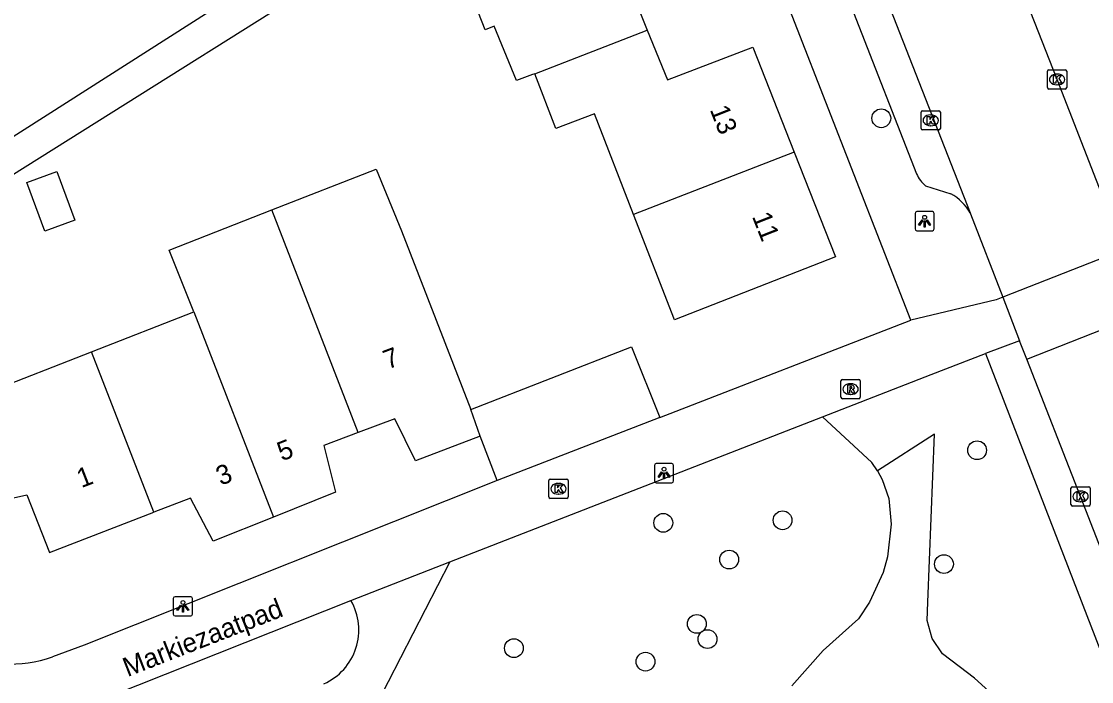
# Model space of a CAD drawing. Extents: x 159689 to 160786, y 387323 to 388339.
# Drawn here: x 159941.8 to 159997.4, y 387576.6 to 387610.9 of the extents above; entities that cross this region are included whole.
import ezdxf

# ---------------------------------------------------------------- set-up
doc = ezdxf.new("R2010")
doc.units = 0
for name, color, linetype in [('IMGEO_Boom', 7, 'Continuous'), ('IMGEO_Groenvoorziening', 7, 'Continuous'), ('IMGEO_Kolk', 7, 'Continuous'), ('IMGEO_Lichtpunt', 7, 'Continuous'), ('IMGEO_Muur', 7, 'Continuous'), ('IMGEO_Openbare_ruimte_label', 7, 'Continuous'), ('IMGEO_Pand', 7, 'Continuous'), ('IMGEO_Pand_nummerreeks', 7, 'Continuous'), ('IMGEO_Rijbaan_lokaal_open', 7, 'Continuous'), ('IMGEO_Rioolput', 7, 'Continuous'), ('IMGEO_Voetpad_open', 7, 'Continuous')]:
    doc.layers.add(name, color=color, linetype=linetype)

msp = doc.modelspace()

# ---------------------------------------------------------------- linework, layer by layer
at = {"layer": 'IMGEO_Boom'}
for centre in [(159986.476, 387605.898), (159991.456, 387588.625), (159975.14, 387584.85), (159981.342, 387584.98), (159978.563, 387582.939), (159989.732, 387582.704), (159976.883, 387579.591), (159977.439, 387578.8), (159967.371, 387578.33), (159974.214, 387577.626)]:
    msp.add_circle(centre, 0.489, dxfattribs=at)
at = {"layer": 'IMGEO_Groenvoorziening'}
for points in [[(159986.275, 387587.559), (159985.98, 387587.997), (159983.424, 387590.361)], [(160000.641, 387571.024), (160000, 387570.836), (159995.679, 387569.569), (159994.069, 387572.966), (159993.293, 387574.502), (159992.718, 387575.326), (159992.06, 387576.085), (159991.326, 387576.771), (159990.524, 387577.376), (159989.656, 387578.029), (159989.117, 387578.831), (159988.852, 387579.76), (159988.887, 387580.726), (159989.239, 387589.469), (159986.275, 387587.559)], [(159986.275, 387587.559), (159986.52, 387587.098), (159986.859, 387586.112), (159986.981, 387584.773), (159986.791, 387583.085), (159986.564, 387582.265), (159985.862, 387580.718), (159985.283, 387579.862), (159983.458, 387578.206), (159981.816, 387576.369)], [(159964.046, 387582.812), (159958.906, 387572.824)]]:
    msp.add_lwpolyline(points, dxfattribs=at)
at = {"layer": 'IMGEO_Kolk'}
for p, q in [((159995.114, 387607.493), (159995.114, 387608.345)), ((159995.189, 387608.419), (159996.041, 387608.419)), ((159995.602, 387608.199), (159995.627, 387608.199)), ((159996.115, 387608.345), (159996.115, 387607.493)), ((159995.625, 387607.639), (159995.6, 387607.639)), ((159996.041, 387607.419), (159995.189, 387607.419)), ((159988.546, 387605.365), (159988.546, 387606.217)), ((159988.621, 387606.291), (159989.473, 387606.291)), ((159989.034, 387606.071), (159989.059, 387606.071)), ((159989.547, 387606.217), (159989.547, 387605.365)), ((159989.057, 387605.511), (159989.032, 387605.511)), ((159989.473, 387605.291), (159988.621, 387605.291)), ((159969.187, 387586.195), (159969.187, 387587.047)), ((159969.262, 387587.121), (159970.114, 387587.121)), ((159970.188, 387587.047), (159970.188, 387586.195)), ((159969.675, 387586.901), (159969.7, 387586.901)), ((159996.338, 387585.796), (159996.338, 387586.648)), ((159996.413, 387586.722), (159997.265, 387586.722)), ((159996.826, 387586.502), (159996.851, 387586.502)), ((159997.339, 387586.648), (159997.339, 387585.796)), ((159970.114, 387586.121), (159969.262, 387586.121)), ((159969.698, 387586.341), (159969.673, 387586.341)), ((159996.849, 387585.942), (159996.824, 387585.942)), ((159997.265, 387585.722), (159996.413, 387585.722))]:
    msp.add_line(p, q, dxfattribs=at)
for points in [[(159995.114, 387607.493), (159995.114, 387608.345)], [(159995.189, 387608.419), (159996.041, 387608.419)], [(159995.435, 387608.119), (159995.558, 387608.119), (159995.558, 387607.968), (159995.688, 387608.119), (159995.852, 387608.119), (159995.706, 387607.968), (159995.859, 387607.719), (159995.707, 387607.719), (159995.622, 387607.883), (159995.558, 387607.816), (159995.558, 387607.719), (159995.435, 387607.719), (159995.435, 387608.119)], [(159996.115, 387608.345), (159996.115, 387607.493)], [(159996.041, 387607.419), (159995.189, 387607.419)], [(159988.546, 387605.365), (159988.546, 387606.217)], [(159988.621, 387606.291), (159989.473, 387606.291)], [(159988.867, 387605.991), (159988.99, 387605.991), (159988.99, 387605.84), (159989.12, 387605.991), (159989.284, 387605.991), (159989.138, 387605.84), (159989.291, 387605.591), (159989.139, 387605.591), (159989.054, 387605.755), (159988.99, 387605.688), (159988.99, 387605.591), (159988.867, 387605.591), (159988.867, 387605.991)], [(159989.547, 387606.217), (159989.547, 387605.365)], [(159989.473, 387605.291), (159988.621, 387605.291)], [(159969.187, 387586.195), (159969.187, 387587.047)], [(159969.262, 387587.121), (159970.114, 387587.121)], [(159970.188, 387587.047), (159970.188, 387586.195)], [(159969.508, 387586.821), (159969.631, 387586.821), (159969.631, 387586.67), (159969.761, 387586.821), (159969.925, 387586.821), (159969.779, 387586.67), (159969.932, 387586.421), (159969.78, 387586.421), (159969.695, 387586.585), (159969.631, 387586.518), (159969.631, 387586.421), (159969.508, 387586.421), (159969.508, 387586.821)], [(159996.338, 387585.796), (159996.338, 387586.648)], [(159996.413, 387586.722), (159997.265, 387586.722)], [(159996.659, 387586.422), (159996.782, 387586.422), (159996.782, 387586.271), (159996.912, 387586.422), (159997.076, 387586.422), (159996.93, 387586.271), (159997.083, 387586.022), (159996.931, 387586.022), (159996.846, 387586.186), (159996.782, 387586.119), (159996.782, 387586.022), (159996.659, 387586.022), (159996.659, 387586.422)], [(159997.339, 387586.648), (159997.339, 387585.796)], [(159970.114, 387586.121), (159969.262, 387586.121)], [(159997.265, 387585.722), (159996.413, 387585.722)]]:
    msp.add_lwpolyline(points, dxfattribs=at)
for centre, start, end in [((159995.191, 387608.343), 91.552, 178.448), ((159995.191, 387608.343), 91.552, 178.448), ((159996.039, 387608.343), 1.552, 88.448), ((159996.039, 387608.343), 1.552, 88.448), ((159995.191, 387607.495), 181.552, 268.448), ((159995.191, 387607.495), 181.552, 268.448), ((159996.039, 387607.495), 271.552, 358.448), ((159996.039, 387607.495), 271.552, 358.448), ((159988.623, 387606.215), 91.552, 178.448), ((159988.623, 387606.215), 91.552, 178.448), ((159989.471, 387606.215), 1.552, 88.448), ((159989.471, 387606.215), 1.552, 88.448), ((159988.623, 387605.367), 181.552, 268.448), ((159988.623, 387605.367), 181.552, 268.448), ((159989.471, 387605.367), 271.552, 358.448), ((159989.471, 387605.367), 271.552, 358.448), ((159969.264, 387587.045), 91.552, 178.448), ((159969.264, 387587.045), 91.552, 178.448), ((159970.112, 387587.045), 1.552, 88.448), ((159970.112, 387587.045), 1.552, 88.448), ((159996.415, 387586.646), 91.552, 178.448), ((159996.415, 387586.646), 91.552, 178.448), ((159997.263, 387586.646), 1.552, 88.448), ((159997.263, 387586.646), 1.552, 88.448), ((159969.264, 387586.197), 181.552, 268.448), ((159969.264, 387586.197), 181.552, 268.448), ((159970.112, 387586.197), 271.552, 358.448), ((159970.112, 387586.197), 271.552, 358.448), ((159996.415, 387585.798), 181.552, 268.448), ((159996.415, 387585.798), 181.552, 268.448), ((159997.263, 387585.798), 271.552, 358.448), ((159997.263, 387585.798), 271.552, 358.448)]:
    msp.add_arc(centre, 0.0765, start, end, dxfattribs=at)
for centre, major_axis, ratio, start_param, end_param in [((159995.601, 387607.919), (-0.387, 0.002), 0.722429, 4.712389, 7.853982), ((159995.626, 387607.919), (-0.39, 0.002), 0.717154, 1.570796, 4.712389), ((159989.033, 387605.791), (-0.387, 0.002), 0.722429, 4.712389, 7.853982), ((159989.058, 387605.791), (-0.39, 0.002), 0.717154, 1.570796, 4.712389), ((159969.674, 387586.621), (-0.387, 0.002), 0.722429, 4.712389, 7.853982), ((159969.699, 387586.621), (-0.39, 0.002), 0.717154, 1.570796, 4.712389), ((159996.825, 387586.222), (-0.387, 0.002), 0.722429, 4.712389, 7.853982), ((159996.85, 387586.222), (-0.39, 0.002), 0.717154, 1.570796, 4.712389)]:
    msp.add_ellipse(centre, major_axis=major_axis, ratio=ratio, start_param=start_param, end_param=end_param, dxfattribs=at)
at = {"layer": 'IMGEO_Lichtpunt'}
for p, q in [((159988.228, 387600.946), (159988.228, 387600.139)), ((159988.228, 387600.946), (159988.228, 387600.139)), ((159989.13, 387601.041), (159988.322, 387601.041)), ((159989.13, 387601.041), (159988.322, 387601.041)), ((159989.224, 387600.139), (159989.224, 387600.946)), ((159989.224, 387600.139), (159989.224, 387600.946)), ((159988.322, 387600.045), (159989.13, 387600.045)), ((159988.322, 387600.045), (159989.13, 387600.045)), ((159974.678, 387587.84), (159974.678, 387587.033)), ((159974.678, 387587.84), (159974.678, 387587.033)), ((159975.58, 387587.935), (159974.772, 387587.935)), ((159975.58, 387587.935), (159974.772, 387587.935)), ((159975.674, 387587.033), (159975.674, 387587.84)), ((159975.674, 387587.033), (159975.674, 387587.84)), ((159974.772, 387586.939), (159975.58, 387586.939)), ((159974.772, 387586.939), (159975.58, 387586.939)), ((159949.66, 387580.909), (159949.66, 387580.102)), ((159949.66, 387580.909), (159949.66, 387580.102)), ((159950.562, 387581.004), (159949.754, 387581.004)), ((159950.562, 387581.004), (159949.754, 387581.004)), ((159950.656, 387580.102), (159950.656, 387580.909)), ((159950.656, 387580.102), (159950.656, 387580.909)), ((159949.754, 387580.008), (159950.562, 387580.008)), ((159949.754, 387580.008), (159950.562, 387580.008))]:
    msp.add_line(p, q, dxfattribs=at)
for points in [[(159988.602, 387600.61), (159988.641, 387600.582), (159988.453, 387600.32), (159988.415, 387600.347), (159988.602, 387600.61)], [(159988.704, 387600.562), (159988.751, 387600.562), (159988.751, 387600.24), (159988.704, 387600.24), (159988.704, 387600.562)], [(159988.814, 387600.582), (159988.852, 387600.609), (159989.039, 387600.347), (159989, 387600.319), (159988.814, 387600.582)], [(159975.052, 387587.504), (159975.091, 387587.476), (159974.903, 387587.214), (159974.865, 387587.241), (159975.052, 387587.504)], [(159975.264, 387587.476), (159975.302, 387587.503), (159975.489, 387587.241), (159975.45, 387587.213), (159975.264, 387587.476)], [(159975.154, 387587.456), (159975.201, 387587.456), (159975.201, 387587.134), (159975.154, 387587.134), (159975.154, 387587.456)], [(159950.034, 387580.573), (159950.073, 387580.545), (159949.885, 387580.283), (159949.847, 387580.31), (159950.034, 387580.573)], [(159950.136, 387580.525), (159950.183, 387580.525), (159950.183, 387580.203), (159950.136, 387580.203), (159950.136, 387580.525)], [(159950.246, 387580.545), (159950.284, 387580.572), (159950.471, 387580.31), (159950.432, 387580.282), (159950.246, 387580.545)]]:
    msp.add_lwpolyline(points, dxfattribs=at)
for centre in [(159988.727, 387600.744), (159975.177, 387587.638), (159950.159, 387580.707)]:
    msp.add_circle(centre, 0.0994, dxfattribs=at)
for centre, start, end in [((159988.322, 387600.946), 90, 180), ((159988.322, 387600.946), 90, 180), ((159989.13, 387600.946), 0, 90), ((159989.13, 387600.946), 0, 90), ((159988.322, 387600.139), 180, 270), ((159988.322, 387600.139), 180, 270), ((159989.13, 387600.139), 270, 0), ((159989.13, 387600.139), 270, 360), ((159974.772, 387587.84), 90, 180), ((159974.772, 387587.84), 90, 180), ((159975.58, 387587.84), 0, 90), ((159975.58, 387587.84), 0, 90), ((159974.772, 387587.033), 180, 270), ((159974.772, 387587.033), 180, 270), ((159975.58, 387587.033), 270, 0), ((159975.58, 387587.033), 270, 360), ((159949.754, 387580.909), 90, 180), ((159949.754, 387580.909), 90, 180), ((159950.562, 387580.909), 0, 90), ((159950.562, 387580.909), 0, 90), ((159949.754, 387580.102), 180, 270), ((159949.754, 387580.102), 180, 270), ((159950.562, 387580.102), 270, 0), ((159950.562, 387580.102), 270, 360)]:
    msp.add_arc(centre, 0.0946, start, end, dxfattribs=at)
at = {"layer": 'IMGEO_Muur'}
msp.add_lwpolyline([(159974.96, 387590.333), (159988.008, 387595.398)], dxfattribs=at)
at = {"layer": 'IMGEO_Pand'}
for points in [[(159975.599, 387620.341), (159977.708, 387614.881), (159973.253, 387613.1), (159974.306, 387610.483)], [(159968.458, 387608.212), (159968.344, 387608.168), (159967.505, 387607.862), (159966.344, 387610.69), (159965.871, 387610.501), (159963.826, 387615.731), (159967.273, 387617.081)], [(159968.458, 387608.212), (159974.306, 387610.483)], [(159974.306, 387610.483), (159975.349, 387607.891), (159979.791, 387609.596), (159981.946, 387604.136)], [(159973.594, 387600.895), (159971.567, 387606.129), (159969.544, 387605.37), (159968.458, 387608.212)], [(159981.946, 387604.136), (159984.094, 387598.694), (159975.719, 387595.407), (159973.594, 387600.895)], [(159981.946, 387604.136), (159973.594, 387600.895)], [(159943.605, 387603.131), (159944.536, 387600.596), (159942.98, 387600.025), (159942.049, 387602.56), (159943.605, 387603.131)], [(159954.791, 387601.128), (159960.205, 387603.244), (159961.523, 387600.048), (159965.138, 387590.739)], [(159950.72, 387595.826), (159949.438, 387599.036), (159954.791, 387601.128)], [(159959.276, 387589.552), (159954.791, 387601.128)], [(159934.354, 387598.58), (159939.083, 387591.13), (159939.886, 387591.593), (159945.399, 387593.747)], [(159945.399, 387593.747), (159950.72, 387595.826)], [(159950.72, 387595.826), (159954.869, 387585.152)], [(159928.982, 387595.169), (159935.586, 387584.871), (159942.044, 387586.307), (159943.229, 387583.314), (159948.639, 387585.399)], [(159948.639, 387585.399), (159945.399, 387593.747)], [(159965.138, 387590.739), (159973.488, 387594.014), (159974.96, 387590.333)], [(159965.624, 387589.351), (159965.138, 387590.739)], [(159974.96, 387590.333), (159966.496, 387587.046)], [(159965.624, 387589.351), (159962.251, 387588.069), (159961.175, 387590.262), (159959.276, 387589.552)], [(159959.276, 387589.552), (159957.484, 387588.881), (159958.089, 387586.438), (159954.869, 387585.152)], [(159966.496, 387587.046), (159965.624, 387589.351)], [(159954.869, 387585.152), (159951.725, 387583.897), (159950.56, 387586.14), (159948.639, 387585.399)]]:
    msp.add_lwpolyline(points, dxfattribs=at)
at = {"layer": 'IMGEO_Rijbaan_lokaal_open'}
for points in [[(159999.072, 387599.055), (159995.615, 387607.919), (159987.361, 387628.927), (159987.067, 387629.663)], [(159986.764, 387612.059), (159991.093, 387600.971)], [(159991.093, 387600.971), (159991.114, 387600.918), (159992.8, 387596.587)], [(159999.072, 387599.055), (159992.8, 387596.587)], [(159992.8, 387596.587), (159993.669, 387594.324)], [(159994.039, 387593.358), (160000.343, 387595.839)], [(159994.039, 387593.358), (159993.669, 387594.324)], [(160013.589, 387543.411), (160011.086, 387549.84), (160003.933, 387567.986), (159996.839, 387586.222), (159994.039, 387593.358)], [(159939.772, 387573.244), (159946.457, 387575.861), (159958.894, 387580.805)]]:
    msp.add_lwpolyline(points, dxfattribs=at)
msp.add_arc((159956.234, 387579.274), 3.069, 294.2189, 29.9224, dxfattribs=at)
at = {"layer": 'IMGEO_Rioolput'}
for p, q in [((159984.377, 387591.382), (159984.377, 387592.234)), ((159984.452, 387592.308), (159985.304, 387592.308)), ((159984.865, 387592.088), (159984.89, 387592.088)), ((159985.378, 387592.234), (159985.378, 387591.382)), ((159984.888, 387591.528), (159984.863, 387591.528)), ((159985.304, 387591.308), (159984.452, 387591.308))]:
    msp.add_line(p, q, dxfattribs=at)
for points in [[(159984.377, 387591.382), (159984.377, 387592.234)], [(159984.452, 387592.308), (159985.304, 387592.308)], [(159984.966, 387592.006), (159984.714, 387592.008), (159984.714, 387591.608)], [(159985.378, 387592.234), (159985.378, 387591.382)], [(159984.714, 387591.608), (159984.838, 387591.608), (159984.838, 387591.77), (159984.849, 387591.77)], [(159984.892, 387591.927), (159984.838, 387591.927), (159984.838, 387591.846)], [(159984.838, 387591.846), (159984.89, 387591.846)], [(159984.896, 387591.741), (159984.967, 387591.608), (159985.107, 387591.608), (159985.042, 387591.734)], [(159985.304, 387591.308), (159984.452, 387591.308)]]:
    msp.add_lwpolyline(points, dxfattribs=at)
for centre, radius, start, end in [((159984.454, 387592.232), 0.0765, 91.552, 178.448), ((159984.454, 387592.232), 0.0765, 91.552, 178.448), ((159984.965, 387591.896), 0.109, 350.3612, 89.416), ((159985.302, 387592.232), 0.0765, 1.552, 88.448), ((159985.302, 387592.232), 0.0765, 1.552, 88.448), ((159984.848, 387591.717), 0.0533, 26.0293, 88.6989), ((159984.874, 387592.035), 0.19, 274.7715, 282.9687), ((159984.898, 387591.831), 0.0964, 77.0061, 93.1865), ((159984.912, 387591.888), 0.0378, 276.6634, 79.6772), ((159984.963, 387591.896), 0.112, 277.5842, 350.9817), ((159984.947, 387591.681), 0.108, 29.5134, 73.7905), ((159984.454, 387591.384), 0.0765, 181.552, 268.448), ((159984.454, 387591.384), 0.0765, 181.552, 268.448), ((159985.302, 387591.384), 0.0765, 271.552, 358.448), ((159985.302, 387591.384), 0.0765, 271.552, 358.448)]:
    msp.add_arc(centre, radius, start, end, dxfattribs=at)
for centre, major_axis, ratio, start_param, end_param in [((159984.864, 387591.808), (-0.387, 0.002), 0.722429, 4.712389, 7.853982), ((159984.889, 387591.808), (-0.39, 0.002), 0.717154, 1.570796, 4.712389)]:
    msp.add_ellipse(centre, major_axis=major_axis, ratio=ratio, start_param=start_param, end_param=end_param, dxfattribs=at)
at = {"layer": 'IMGEO_Voetpad_open'}
for points in [[(159988.008, 387595.398), (159930.533, 387742.858), (159933.271, 387743.95), (159930.92, 387750), (159918.022, 387783.189), (159912.569, 387796.796)], [(159954.62, 387617.413), (159956.995, 387612.819), (159934.354, 387598.58)], [(159940.891, 387604.676), (159954.734, 387613.511), (159953.846, 387615.25)], [(159985.035, 387611.394), (159988.307, 387603)], [(159988.776, 387602.39), (159990.098, 387601.965)], [(159992.8, 387596.587), (159992.448, 387596.444), (159988.008, 387595.398)], [(159974.96, 387590.333), (159988.008, 387595.398)], [(159993.669, 387594.324), (159991.895, 387593.661)], [(159983.424, 387590.361), (159989.07, 387592.561), (159991.895, 387593.661)], [(159991.895, 387593.661), (160000, 387572.683), (160000.641, 387571.024)], [(159964.046, 387582.812), (159983.424, 387590.361)], [(159966.496, 387587.046), (159945.019, 387578.493), (159943.377, 387577.869)], [(159958.894, 387580.805), (159964.046, 387582.812)]]:
    msp.add_lwpolyline(points, dxfattribs=at)
for centre, radius, start, end in [((159989.883, 387603.726), 1.735, 204.742, 230.3679), ((159988.921, 387599.792), 2.471, 28.4941, 61.5635), ((159941.083, 387584.853), 7.351, 209.046, 288.185)]:
    msp.add_arc(centre, radius, start, end, dxfattribs=at)

# ---------------------------------------------------------------- texts
at = {"layer": 'IMGEO_Openbare_ruimte_label'}
msp.add_text('Markiezaatpad', height=1, rotation=21.3544, dxfattribs=at).set_placement((159947.277, 387576.82))
at = {"layer": 'IMGEO_Pand_nummerreeks'}
for s, rotation, p in [('13', 291.5373, (159977.546, 387606.351)), ('11', 291.5391, (159979.74, 387600.794)), ('7', 20.6523, (159960.808, 387592.822)), ('5', 21.7657, (159955.308, 387588.041)), ('1', 21.0791, (159944.878, 387586.651)), ('3', 21.7657, (159952.126, 387586.771))]:
    msp.add_text(s, height=1, rotation=rotation, dxfattribs=at).set_placement(p)

doc.saveas('drawing.dxf')
